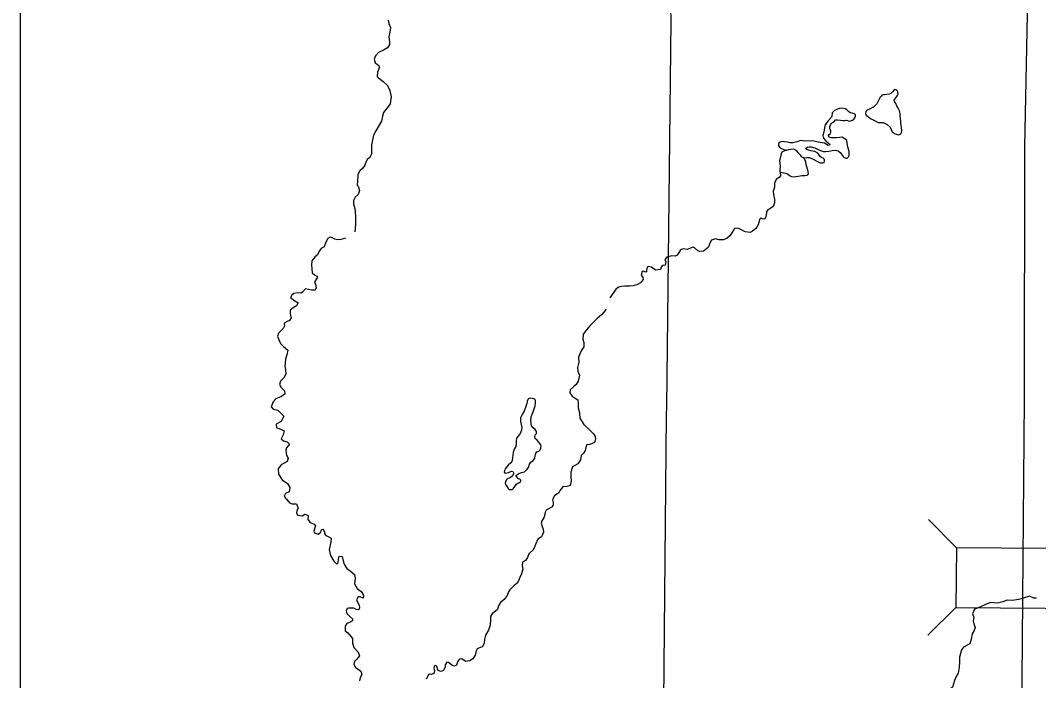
# Model space of a CAD drawing. Extents: x -492261 to -432772, y 1441225 to 1452922.
# Drawn here: x -459957.6 to -459788.7, y 1451982.1 to 1452091.7 of the extents above; entities that cross this region are included whole.
import ezdxf

# ---------------------------------------------------------------- set-up
doc = ezdxf.new("R2010")
doc.units = 0
for name, color, linetype in [('Default', 7, 'Continuous'), ('R_Border', 7, 'Continuous'), ('R_No Plot', 7, 'Continuous')]:
    doc.layers.add(name, color=color, linetype=linetype)

msp = doc.modelspace()

# ---------------------------------------------------------------- linework, layer by layer
at = {"layer": 'Default'}
for p, q in [((-459802.3, 1452004.16), (-459806.92, 1452008.86)), ((-459802.38, 1451994.26), (-459807.08, 1451989.63))]:
    msp.add_line(p, q, dxfattribs=at)
for points in [[(-459815.96, 1451772.06), (-459811.94, 1451797.8), (-459807.51, 1451822.77), (-459802.73, 1451852.15), (-459799.08, 1451876.31), (-459794.95, 1451901.09), (-459792.64, 1451915.22), (-459792.37, 1451916.23), (-459792.19, 1451917.28), (-459792.12, 1451918.57), (-459791.97, 1451920.01), (-459791.64, 1451954.96), (-459791.32, 1451988.97), (-459790.99, 1452028.81), (-459790.94, 1452070.73), (-459790.41, 1452098.24), (-459790.37, 1452118.14)], [(-459851.19, 1451894.14), (-459850.97, 1451960.14), (-459851, 1451960.79), (-459850.44, 1452026.14), (-459850.39, 1452027.61), (-459849.63, 1452091.64), (-459849.71, 1452093.82)], [(-459896.63, 1452091.75), (-459896.48, 1452091.15)], [(-459896.48, 1452091.15), (-459896.24, 1452090.5), (-459896.31, 1452089.73), (-459896.49, 1452088.94), (-459896.38, 1452088.11), (-459896.39, 1452087.7), (-459896.74, 1452087.13), (-459897.37, 1452086.74), (-459898.22, 1452086.34), (-459898.69, 1452085.81), (-459898.95, 1452085.25), (-459898.77, 1452084.64), (-459898.25, 1452084.32), (-459898.02, 1452083.9), (-459898.39, 1452083.08), (-459898.41, 1452082.39), (-459898.14, 1452082.12), (-459897.44, 1452081.57), (-459896.73, 1452080.89), (-459896.31, 1452080.08), (-459896.12, 1452078.98), (-459896.3, 1452077.83), (-459896.7, 1452077.22), (-459897.36, 1452076.4), (-459897.53, 1452075.77), (-459897.71, 1452074.98), (-459898.25, 1452074.05), (-459898.67, 1452073.38), (-459899.03, 1452072.64), (-459899.2, 1452071.79), (-459899.38, 1452070.96), (-459899.36, 1452070.33), (-459899.37, 1452069.51), (-459899.66, 1452068.96), (-459900.04, 1452068.64), (-459900.26, 1452068.28), (-459900.48, 1452067.65), (-459900.84, 1452067.13), (-459901.3, 1452066.72), (-459901.64, 1452066.11), (-459901.63, 1452065.85), (-459901.71, 1452065.04), (-459901.77, 1452064.37), (-459901.58, 1452064.17), (-459901.35, 1452063.44), (-459901.58, 1452062.8), (-459902.1, 1452062.33), (-459902.35, 1452061.79), (-459902.35, 1452061.24), (-459902.15, 1452060.46), (-459902.04, 1452059.24), (-459902.01, 1452057.79), (-459902.14, 1452056.61)], [(-459812.03, 1452079.71), (-459812.05, 1452079.84), (-459812.11, 1452079.96), (-459812.2, 1452080.07), (-459812.34, 1452080.15), (-459812.51, 1452080.2), (-459812.66, 1452080.16), (-459812.94, 1452079.85), (-459813.2, 1452079.54), (-459813.46, 1452079.43), (-459813.86, 1452079.37), (-459814.28, 1452079.36), (-459814.51, 1452079.33), (-459814.67, 1452079.28), (-459814.82, 1452079.12), (-459814.96, 1452078.93), (-459815.53, 1452077.86), (-459816.14, 1452077.26), (-459816.24, 1452077.21), (-459816.62, 1452077.02), (-459817.11, 1452076.81), (-459817.35, 1452076.55), (-459817.42, 1452076.24), (-459817.26, 1452075.95), (-459816.85, 1452075.61), (-459816.57, 1452075.4), (-459815.89, 1452075.08), (-459815.29, 1452074.77), (-459814.44, 1452074.73), (-459813.8, 1452074.42), (-459813.32, 1452073.97), (-459812.95, 1452073.19), (-459812.49, 1452072.88), (-459811.98, 1452072.71), (-459811.76, 1452072.73), (-459811.54, 1452072.86), (-459811.41, 1452073.07), (-459811.39, 1452073.44), (-459811.43, 1452073.94), (-459811.51, 1452074.58), (-459811.54, 1452075.04), (-459811.63, 1452075.8), (-459811.66, 1452076.22), (-459811.78, 1452076.67), (-459811.9, 1452077.01), (-459812.01, 1452077.24), (-459812.17, 1452077.52), (-459812.39, 1452077.88), (-459812.6, 1452078.21), (-459812.63, 1452078.43), (-459812.51, 1452078.62), (-459812.36, 1452078.81), (-459812.2, 1452079.04), (-459812.06, 1452079.22), (-459812.01, 1452079.35), (-459812, 1452079.47), (-459812.03, 1452079.71)], [(-459821.69, 1452077.09), (-459822.03, 1452076.98), (-459822.56, 1452076.72), (-459822.94, 1452076.34), (-459823, 1452075.79), (-459823.04, 1452075.61), (-459823.65, 1452074.95), (-459824.08, 1452074.38), (-459824.22, 1452073.85), (-459824.29, 1452073.16), (-459824.47, 1452072.61), (-459824.34, 1452072.14), (-459823.96, 1452071.7), (-459823.52, 1452071.34), (-459823.38, 1452071.18), (-459823.34, 1452071.02), (-459823.59, 1452070.93), (-459824.2, 1452071.3), (-459824.96, 1452071.41), (-459826.27, 1452071.69), (-459827.4, 1452071.66), (-459828.16, 1452071.76), (-459828.47, 1452071.66), (-459828.73, 1452071.54), (-459829.04, 1452071.46), (-459829.48, 1452071.38), (-459829.88, 1452071.39), (-459830.35, 1452071.49), (-459830.82, 1452071.56), (-459831.06, 1452071.58), (-459831.43, 1452071.52), (-459831.72, 1452071.42), (-459831.81, 1452071.13), (-459831.82, 1452070.91), (-459831.65, 1452070.63), (-459831.34, 1452070.42), (-459831.24, 1452070.37), (-459831.08, 1452070.3), (-459830.76, 1452070.19), (-459830.62, 1452070.16), (-459830.45, 1452070.17), (-459830.15, 1452070.24), (-459829.42, 1452070.38), (-459829.2, 1452070.3), (-459828.9, 1452070.07), (-459828.56, 1452069.71), (-459828.26, 1452069.37), (-459828.05, 1452069.11), (-459827.66, 1452068.9), (-459827.14, 1452068.95), (-459826.73, 1452068.92), (-459826.21, 1452068.72), (-459825.36, 1452068.25), (-459824.9, 1452068.05), (-459824.48, 1452068.03), (-459824.28, 1452068.11), (-459824.22, 1452068.33), (-459824.22, 1452068.58), (-459824.4, 1452068.83), (-459824.7, 1452068.93), (-459824.87, 1452069.06), (-459825.14, 1452069.41), (-459825.31, 1452069.68), (-459825.79, 1452069.93), (-459826.48, 1452070.05), (-459826.86, 1452070.16), (-459827.21, 1452070.26), (-459827.28, 1452070.47), (-459827, 1452070.67), (-459826.72, 1452070.73), (-459826.4, 1452070.7), (-459825.83, 1452070.55), (-459825.35, 1452070.32), (-459824.89, 1452070.09), (-459824.39, 1452069.92), (-459824.02, 1452069.94), (-459823.49, 1452069.98), (-459822.95, 1452070.07), (-459822.35, 1452070.13), (-459821.91, 1452070.02), (-459821.59, 1452069.74), (-459821.1, 1452069.08), (-459820.91, 1452068.91), (-459820.63, 1452068.83), (-459820.42, 1452068.84), (-459820.31, 1452068.93), (-459820.16, 1452069.09), (-459820.11, 1452069.37), (-459820.08, 1452069.67)], [(-459820.08, 1452069.67), (-459820.12, 1452069.94), (-459820.33, 1452070.73), (-459820.38, 1452070.93), (-459820.52, 1452071.73), (-459820.76, 1452072), (-459821.25, 1452072.32), (-459821.67, 1452072.28), (-459822.19, 1452072.22), (-459822.36, 1452072.2), (-459822.66, 1452072.18), (-459823.07, 1452072.18), (-459823.28, 1452072.24), (-459823.46, 1452072.35), (-459823.52, 1452072.6), (-459823.41, 1452072.74), (-459823.23, 1452072.94), (-459823.16, 1452073.15), (-459823.16, 1452073.36), (-459823.3, 1452073.73), (-459823.29, 1452074.06), (-459823.22, 1452074.34), (-459823.08, 1452074.54), (-459822.85, 1452074.72), (-459822.75, 1452074.79), (-459822.61, 1452074.92), (-459822.36, 1452075.21), (-459822.07, 1452075.21), (-459821.57, 1452075.12), (-459821.14, 1452075.05), (-459820.84, 1452075.1), (-459820.57, 1452075.12), (-459820.12, 1452074.95), (-459819.86, 1452075), (-459819.53, 1452075.13), (-459819.34, 1452075.29), (-459819.17, 1452075.52), (-459819.07, 1452075.81), (-459819.08, 1452076.03), (-459819.14, 1452076.13), (-459819.57, 1452076.3), (-459819.92, 1452076.33), (-459820.23, 1452076.58), (-459820.5, 1452076.85), (-459820.79, 1452077.01), (-459821.25, 1452077.1), (-459821.69, 1452077.09)], [(-459830.62, 1452070.16), (-459831.17, 1452069.9), (-459831.29, 1452069.82), (-459831.35, 1452069.72), (-459831.38, 1452069.52), (-459831.58, 1452068.84), (-459831.66, 1452068.42), (-459831.57, 1452067.46), (-459831.61, 1452066.92), (-459831.61, 1452066.66), (-459831.53, 1452066.49), (-459831.29, 1452066.47), (-459830.63, 1452066.31), (-459830.35, 1452066.21), (-459830.02, 1452065.93), (-459829.69, 1452065.8), (-459829.27, 1452065.71), (-459827.88, 1452065.95), (-459827.41, 1452065.95), (-459827.07, 1452066.02), (-459826.98, 1452066.1), (-459826.87, 1452066.19), (-459826.89, 1452066.62), (-459827.22, 1452067.75), (-459827.32, 1452068.15), (-459827.4, 1452068.5), (-459827.5, 1452068.65), (-459827.6, 1452068.75), (-459827.79, 1452068.97)], [(-459831.53, 1452066.49), (-459831.52, 1452065.9), (-459831.75, 1452065.59), (-459832.18, 1452065.36), (-459832.49, 1452064.74), (-459832.48, 1452064.03), (-459832.73, 1452063.35), (-459832.68, 1452062.82), (-459832.49, 1452062.01), (-459832.5, 1452061.41), (-459832.59, 1452061.06), (-459832.71, 1452060.82), (-459833.11, 1452060.51), (-459833.6, 1452060.27), (-459833.8, 1452059.94), (-459833.88, 1452059.32), (-459833.93, 1452059.07), (-459834.15, 1452058.69), (-459834.55, 1452058.76), (-459834.75, 1452058.87), (-459834.96, 1452058.64), (-459835.11, 1452058.15), (-459835.23, 1452057.74), (-459835.45, 1452057.35), (-459835.66, 1452057.09), (-459835.92, 1452056.87), (-459836.12, 1452056.69), (-459836.56, 1452056.49), (-459837.37, 1452056.62), (-459838.21, 1452057.04), (-459838.61, 1452057.22), (-459839.11, 1452057.14), (-459839.32, 1452056.9), (-459839.58, 1452056.43), (-459839.92, 1452055.93), (-459840.35, 1452055.56), (-459840.96, 1452055.28), (-459841.66, 1452055.29), (-459842.3, 1452055.46), (-459842.95, 1452055.19), (-459843.18, 1452054.8), (-459843.45, 1452054.11), (-459843.65, 1452053.86), (-459844.03, 1452053.53), (-459844.27, 1452053.39), (-459844.86, 1452053.33), (-459845.21, 1452053.42), (-459845.76, 1452053.92), (-459846, 1452054.03), (-459846.44, 1452053.91), (-459846.98, 1452053.69), (-459847.62, 1452053.76), (-459848.11, 1452053.6), (-459848.44, 1452053.05), (-459848.63, 1452052.71), (-459848.97, 1452052.57), (-459849.51, 1452052.6), (-459850.37, 1452052.41), (-459850.67, 1452052.01), (-459850.55, 1452051.6), (-459850.66, 1452051.06), (-459851.08, 1452051.03), (-459851.3, 1452050.73), (-459851.39, 1452050.37), (-459852.25, 1452050.26), (-459852.93, 1452050.75), (-459853.39, 1452050.87), (-459853.65, 1452050.74), (-459853.71, 1452050.26), (-459853.71, 1452049.98), (-459853.89, 1452049.88), (-459854.22, 1452050.08), (-459854.48, 1452049.99), (-459854.61, 1452049.42), (-459854.35, 1452049.04), (-459854.3, 1452048.7), (-459854.54, 1452048.36), (-459854.74, 1452048.14), (-459855.23, 1452047.83), (-459855.93, 1452047.64), (-459856.55, 1452047.58), (-459857.33, 1452047.58), (-459857.87, 1452047.52), (-459858.34, 1452047.44), (-459858.76, 1452047.11), (-459859.81, 1452045.65)], [(-459903.69, 1452055.53), (-459904.46, 1452055.34), (-459904.96, 1452055.28), (-459905.47, 1452055.36), (-459905.65, 1452055.48), (-459905.99, 1452055.64), (-459906.25, 1452055.71), (-459906.62, 1452055.48), (-459906.94, 1452054.87), (-459907.24, 1452054.11), (-459907.68, 1452053.87), (-459908.07, 1452053.4), (-459908.34, 1452052.78), (-459908.8, 1452052.39), (-459909.25, 1452051.78), (-459909.35, 1452051.04), (-459909.26, 1452050.46), (-459909.22, 1452049.78), (-459908.83, 1452049.44), (-459908.45, 1452049.26), (-459908.33, 1452049.09), (-459908.74, 1452048.48), (-459908.83, 1452048.14)], [(-459908.83, 1452048.14), (-459908.69, 1452047.91), (-459908.56, 1452047.31), (-459908.73, 1452046.92), (-459909.35, 1452046.91), (-459910.3, 1452047.14), (-459910.81, 1452046.61), (-459911.1, 1452046.41), (-459911.63, 1452046.46), (-459912.27, 1452046.36), (-459912.57, 1452046.08), (-459912.8, 1452045.69), (-459912.1, 1452045.14), (-459911.55, 1452044.82), (-459911.79, 1452044.31), (-459912.36, 1452043.99), (-459912.86, 1452043.61), (-459912.86, 1452043), (-459912.71, 1452042.34), (-459913, 1452041.86), (-459913.36, 1452041.7), (-459913.77, 1452041.5), (-459913.85, 1452041.38), (-459913.79, 1452040.98), (-459914.02, 1452040.54), (-459914.81, 1452039.77), (-459914.97, 1452039.2), (-459914.5, 1452038.08), (-459913.97, 1452037.58), (-459913.26, 1452036.95), (-459913.42, 1452036.19), (-459913.66, 1452035.45), (-459913.76, 1452034.26), (-459913.65, 1452033.77), (-459913.6, 1452032.97), (-459913.91, 1452032.35), (-459914.46, 1452031.81), (-459914.66, 1452031.27), (-459914.36, 1452030.75), (-459913.79, 1452030.22), (-459913.78, 1452029.68), (-459914.42, 1452029.23), (-459915.23, 1452028.9), (-459915.68, 1452028.38), (-459916.01, 1452027.53), (-459915.7, 1452027.18), (-459914.91, 1452027.01), (-459913.94, 1452026.02), (-459914.36, 1452025.14), (-459915.2, 1452024.69), (-459915.11, 1452024.08), (-459914.71, 1452023.93), (-459913.86, 1452023.59), (-459914.05, 1452022.92), (-459914.37, 1452022.26), (-459913.95, 1452021.9), (-459913.36, 1452021.72), (-459912.96, 1452021.33), (-459913.45, 1452020.73), (-459913.59, 1452020.35), (-459913.45, 1452019.47), (-459913.2, 1452019.03), (-459913.35, 1452018.47), (-459914.35, 1452017.95), (-459914.86, 1452017.26), (-459914.79, 1452016.35), (-459914.17, 1452015.46), (-459913.29, 1452014.85), (-459912.9, 1452014.17), (-459913.06, 1452013.47), (-459913.64, 1452013.19), (-459913.89, 1452012.71), (-459913.66, 1452012.39), (-459913.47, 1452012.24), (-459912.98, 1452011.62), (-459912.55, 1452011.47), (-459911.81, 1452011.46), (-459911.53, 1452010.7), (-459911.68, 1452010.52), (-459911.79, 1452009.97), (-459911.65, 1452009.59), (-459910.86, 1452009.47), (-459910.41, 1452009.73), (-459909.9, 1452009.51), (-459909.92, 1452008.87), (-459909.57, 1452008.34), (-459908.88, 1452008.06), (-459908.67, 1452007.78), (-459908.95, 1452006.94), (-459908.85, 1452006.63), (-459908.22, 1452006.4), (-459907.76, 1452006.76), (-459907.69, 1452007.2), (-459907.45, 1452007.24), (-459907.19, 1452006.79), (-459907.17, 1452006.54), (-459906.95, 1452006.18), (-459906.55, 1452006.05), (-459906.08, 1452005.74), (-459906.1, 1452005.07), (-459906.37, 1452003.87)], [(-459860.49, 1452043.78), (-459860.56, 1452043.62), (-459861.16, 1452042.86), (-459861.95, 1452042.21), (-459862.6, 1452041.56), (-459863.14, 1452040.99), (-459863.67, 1452040.33), (-459864.23, 1452039.6), (-459864.29, 1452038.77), (-459864.13, 1452038.22), (-459864.16, 1452037.53), (-459864.6, 1452036.84), (-459865.03, 1452035.81)], [(-459865.03, 1452035.81), (-459864.97, 1452034.95), (-459865.19, 1452034.07), (-459865.11, 1452033.48), (-459864.83, 1452032.81), (-459865.08, 1452031.81), (-459865.42, 1452031.25), (-459865.87, 1452030.86), (-459866.42, 1452030.35), (-459866.47, 1452029.87), (-459866.07, 1452029.3), (-459865.73, 1452029.12), (-459865.15, 1452028.7), (-459865.07, 1452028.15), (-459865.08, 1452027.37), (-459864.86, 1452026.53), (-459864.81, 1452025.67), (-459864.11, 1452024.6), (-459863.07, 1452023.62), (-459862.54, 1452023.08), (-459862.23, 1452022.64), (-459862.18, 1452022.21), (-459862.38, 1452021.64), (-459863.14, 1452021.32), (-459863.67, 1452021.27), (-459863.91, 1452020.3), (-459864.21, 1452019.85), (-459864.59, 1452019.45), (-459864.67, 1452018.74), (-459865.11, 1452018.07), (-459865.99, 1452017.57), (-459866.27, 1452016.73), (-459866.28, 1452015.92), (-459866.23, 1452015.23), (-459866.42, 1452014.51), (-459866.93, 1452014.34), (-459867.64, 1452014.25), (-459868.06, 1452013.7), (-459868.3, 1452013.28), (-459868.82, 1452012.91), (-459868.98, 1452012.81), (-459869.24, 1452012.34), (-459869.31, 1452012.1), (-459869.23, 1452011.67), (-459869.22, 1452011.22), (-459869.48, 1452010.88), (-459870.4, 1452010.4), (-459870.57, 1452010.05), (-459870.59, 1452009.68), (-459870.76, 1452009.13), (-459871.08, 1452008.65), (-459871.19, 1452008.24), (-459871.05, 1452007.68), (-459870.89, 1452007.23), (-459870.84, 1452006.77), (-459871.18, 1452005.98), (-459871.77, 1452005.61), (-459872.15, 1452004.69), (-459872.51, 1452003.86), (-459873.26, 1452003.14), (-459873.47, 1452002.57), (-459873.79, 1452002.07), (-459874.29, 1452001.76), (-459874.35, 1452001.22), (-459874.28, 1452000.61), (-459874.48, 1451999.81), (-459874.73, 1451999.2), (-459874.96, 1451998.67), (-459875.22, 1451998.29), (-459875.75, 1451997.82), (-459876.44, 1451997.19), (-459876.61, 1451996.86), (-459876.85, 1451996.24), (-459877.36, 1451995.6), (-459877.97, 1451995.05), (-459878.28, 1451994.52), (-459878.48, 1451993.92), (-459879.35, 1451993.19), (-459879.64, 1451992.75), (-459879.61, 1451992.33), (-459879.66, 1451991.29), (-459879.94, 1451990.51), (-459880.46, 1451989.68), (-459880.61, 1451988.97), (-459880.7, 1451988.35), (-459880.97, 1451987.73), (-459881.32, 1451987.61), (-459881.85, 1451987.38), (-459882.01, 1451987.04), (-459882.19, 1451986.36), (-459882.55, 1451985.75), (-459883.04, 1451985.42), (-459883.74, 1451985.28), (-459884.16, 1451985.57), (-459884.4, 1451985.7), (-459884.79, 1451985.69), (-459885.05, 1451985.34), (-459885.28, 1451984.7), (-459885.61, 1451984.52), (-459886.03, 1451984.66), (-459886.38, 1451984.98)], [(-459872.17, 1452028.19), (-459872.18, 1452028.59), (-459872.27, 1452028.8), (-459872.48, 1452028.88), (-459872.66, 1452028.94), (-459873.04, 1452028.98), (-459873.35, 1452028.87), (-459873.55, 1452028.46), (-459873.62, 1452028.1), (-459873.76, 1452027.58), (-459874.05, 1452026.85), (-459874.31, 1452026.4), (-459874.62, 1452025.74), (-459874.67, 1452025.2), (-459874.52, 1452024.63), (-459874.41, 1452024.1), (-459874.48, 1452023.69), (-459874.71, 1452023.13), (-459875.06, 1452022.66), (-459875.31, 1452022.37), (-459875.36, 1452021.91), (-459875.34, 1452021.47), (-459875.41, 1452020.95), (-459875.67, 1452020.53), (-459875.85, 1452020), (-459876.04, 1452018.64), (-459876.06, 1452018.49), (-459876.27, 1452018.25), (-459876.69, 1452017.86), (-459877.14, 1452017.33), (-459877.31, 1452016.97), (-459877.35, 1452016.71), (-459877.15, 1452016.54), (-459876.61, 1452016.68), (-459876.14, 1452016.86), (-459875.9, 1452016.8), (-459875.74, 1452016.49), (-459875.98, 1452016.08), (-459876.31, 1452015.84), (-459876.91, 1452015.52), (-459877.16, 1452015.18), (-459877.18, 1452014.81), (-459876.99, 1452014.44), (-459876.69, 1452014.01), (-459876.5, 1452013.84), (-459876.11, 1452013.84), (-459875.85, 1452013.95), (-459875.57, 1452014.33), (-459875.46, 1452014.5), (-459875.23, 1452014.77), (-459875.1, 1452014.89), (-459874.82, 1452014.97), (-459874.63, 1452015.13), (-459874.6, 1452015.38), (-459874.74, 1452015.53), (-459874.97, 1452015.63), (-459875.1, 1452015.68), (-459875.2, 1452015.9), (-459875.4, 1452016.14), (-459874.9, 1452016.47), (-459874.47, 1452016.66), (-459873.99, 1452016.79), (-459873.54, 1452017.19), (-459873.3, 1452017.51), (-459873.16, 1452018.06), (-459872.91, 1452018.39), (-459872.54, 1452018.67), (-459872.26, 1452019.01), (-459872.21, 1452019.39), (-459872.12, 1452019.79), (-459871.95, 1452020.07), (-459871.6, 1452020.22), (-459871.37, 1452020.44), (-459871.29, 1452020.67), (-459871.24, 1452021.06), (-459871.34, 1452021.3), (-459871.6, 1452021.69), (-459871.9, 1452022.04), (-459872.19, 1452022.27), (-459872.29, 1452022.55), (-459872.19, 1452022.9), (-459871.99, 1452023.12), (-459871.97, 1452023.45), (-459872.22, 1452023.8), (-459872.54, 1452024.07), (-459872.8, 1452024.41), (-459872.9, 1452024.78), (-459872.95, 1452025.3), (-459872.87, 1452025.9), (-459872.71, 1452026.34), (-459872.56, 1452026.71), (-459872.37, 1452027.2), (-459872.22, 1452027.71), (-459872.17, 1452028.19)], [(-459906.37, 1452003.87), (-459906.17, 1452002.89), (-459905.63, 1452001.94), (-459905.19, 1452001.51), (-459904.88, 1452001.73), (-459904.86, 1452002.25), (-459904.72, 1452002.76), (-459904.22, 1452002.69), (-459904.02, 1452001.76), (-459903.95, 1452001.58), (-459903.85, 1452001.33), (-459903.49, 1452000.71), (-459902.91, 1452000.32), (-459902.17, 1451999.71), (-459902.06, 1451999.12), (-459902.18, 1451998.16), (-459901.74, 1451997.42), (-459901.09, 1451996.9), (-459900.69, 1451996.31), (-459900.73, 1451995.79), (-459901.24, 1451996.01), (-459901.6, 1451996), (-459901.85, 1451995.5), (-459901.69, 1451995.14), (-459901.41, 1451994.66), (-459901.35, 1451994.17), (-459901.5, 1451993.87), (-459901.94, 1451993.94), (-459902.28, 1451994.12), (-459903.17, 1451994.16), (-459903.43, 1451994.08), (-459903.58, 1451993.71), (-459903.44, 1451993.24), (-459903.02, 1451992.81), (-459902.55, 1451992.36), (-459902.54, 1451992.06), (-459903.04, 1451991.76), (-459903.44, 1451991.59), (-459903.74, 1451991.15), (-459903.76, 1451990.38), (-459903.3, 1451990.02), (-459902.52, 1451989.11), (-459902.5, 1451988.33), (-459902.32, 1451987.63), (-459901.61, 1451986.81), (-459901.37, 1451986.25), (-459901.88, 1451985.63), (-459902.2, 1451985.31), (-459902.28, 1451984.79), (-459902.01, 1451984.31), (-459901.6, 1451984.03), (-459901.13, 1451983.7), (-459900.95, 1451983.1), (-459901.23, 1451982.61), (-459901.38, 1451982.1)], [(-459789.02, 1451995.82), (-459789.49, 1451995.82), (-459790.16, 1451996.12), (-459791.21, 1451995.8), (-459791.98, 1451995.59), (-459793, 1451995.41), (-459793.89, 1451995.46), (-459794.61, 1451995.2), (-459795.5, 1451994.99), (-459796.62, 1451995.09), (-459797.38, 1451994.78), (-459798.56, 1451994.26), (-459799.3, 1451993.96), (-459799.62, 1451993.18), (-459799.44, 1451992.56), (-459799.53, 1451992.01), (-459799.4, 1451991.51), (-459799.19, 1451990.91), (-459799.35, 1451990.41), (-459799.69, 1451989.86), (-459799.85, 1451989), (-459800.08, 1451988.2), (-459801.12, 1451987.67)], [(-459801.12, 1451987.67), (-459801.46, 1451987.21), (-459801.81, 1451986.02), (-459801.8, 1451985.18), (-459801.84, 1451984.34), (-459802, 1451983.36), (-459802.32, 1451982.89), (-459802.62, 1451982.14), (-459802.97, 1451981.01), (-459803.54, 1451980.5), (-459804.03, 1451980.27), (-459804.6, 1451979.1), (-459804.95, 1451978.36), (-459805.68, 1451978.11), (-459806.28, 1451977.86), (-459806.38, 1451977.09), (-459806.01, 1451976.46), (-459805.88, 1451975.9), (-459805.94, 1451975.19), (-459806.62, 1451974.65), (-459806.85, 1451973.88), (-459807.18, 1451973.34), (-459807.67, 1451972.98), (-459808.31, 1451973.07)], [(-459886.38, 1451984.98), (-459886.6, 1451985.11), (-459886.86, 1451985.17), (-459887.14, 1451984.71), (-459887.16, 1451984.39), (-459887.4, 1451983.8), (-459887.79, 1451983.6), (-459888.19, 1451983.73), (-459888.38, 1451983.87), (-459888.4, 1451984.15), (-459888.52, 1451984.43), (-459888.71, 1451984.61), (-459888.92, 1451984.54), (-459889.04, 1451984.17), (-459888.92, 1451983.81), (-459889, 1451983.37), (-459889.44, 1451983.11), (-459889.72, 1451983.18), (-459889.89, 1451983.08), (-459890.28, 1451982.36)]]:
    msp.add_lwpolyline(points, dxfattribs=at)
msp.add_lwpolyline([(-459772.6, 1452003.91), (-459802.3, 1452004.16), (-459802.38, 1451994.26), (-459772.68, 1451994.01)], close=True, dxfattribs=at)
at = {"layer": 'R_Border'}
msp.add_line((-459957.64, 1450553.05), (-459957.64, 1452607.65), dxfattribs=at)
at = {"layer": 'R_No Plot'}
msp.add_lwpolyline([(-457618.44, 1452607.65), (-457618.44, 1452508.85), (-457261.12, 1452508.85), (-457261.12, 1452479.65), (-457029.12, 1452479.65), (-457029.12, 1452236.32), (-456795.84, 1452236.32), (-456795.84, 1450553.05), (-459957.64, 1450553.05), (-459957.64, 1452607.65)], close=True, dxfattribs=at)

doc.saveas('drawing.dxf')
